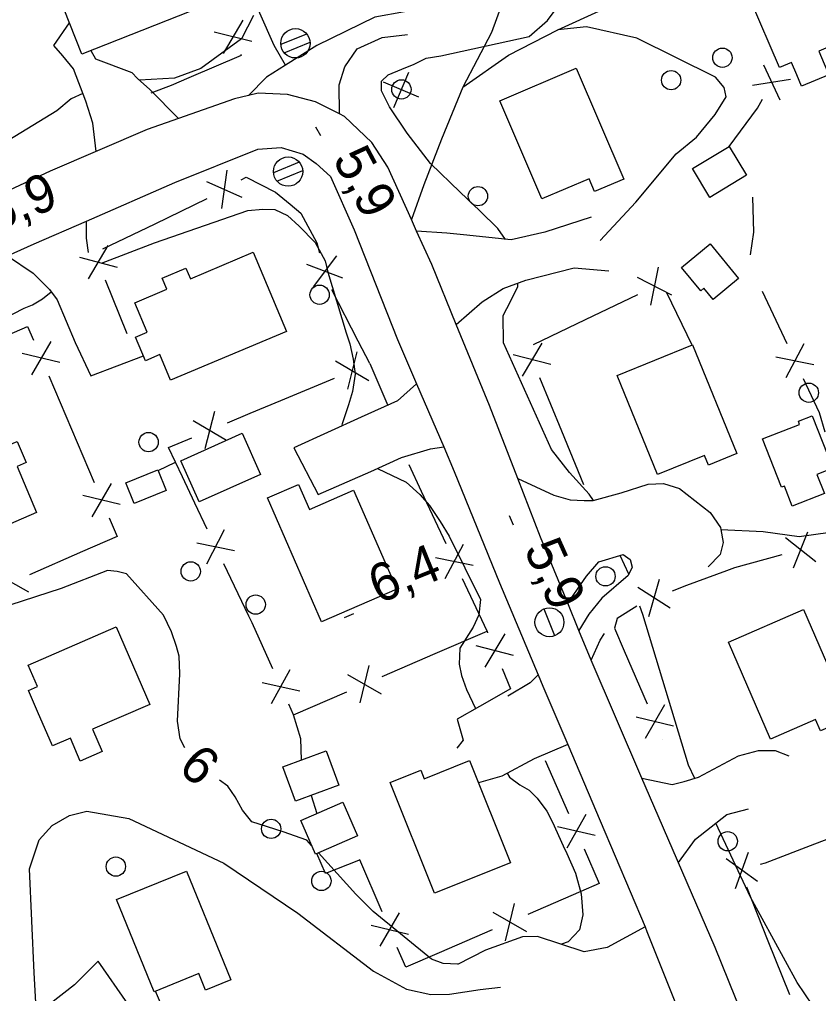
# Model space of a CAD drawing. Extents: x 362852 to 366875, y 5563573 to 5566479.
# Drawn here: x 364011.7 to 364094.5, y 5564816.7 to 5564917.6 of the extents above; entities that cross this region are included whole.
import ezdxf

# ---------------------------------------------------------------- set-up
doc = ezdxf.new("R2010")
doc.units = 0
for name, color, linetype in [('Niveau 19', 7, 'Continuous'), ('Niveau 2', 7, 'Continuous'), ('Niveau 21', 7, 'Continuous'), ('Niveau 22', 7, 'Continuous'), ('Niveau 3', 7, 'Continuous'), ('Niveau 31', 7, 'Continuous'), ('Niveau 36', 7, 'Continuous'), ('Niveau 37', 7, 'Continuous')]:
    doc.layers.add(name, color=color, linetype=linetype)

msp = doc.modelspace()

# ---------------------------------------------------------------- linework, layer by layer
at = {"layer": 'Niveau 19'}
for points in [[(364054.65, 5564918.96), (364048.49, 5564917.87), (364042.49, 5564914.93), (364039.22, 5564912.88), (364037.25, 5564911.65), (364035.39, 5564909.74)], [(364019.62, 5564903.94), (364019.25, 5564906.88), (364018.55, 5564909.14), (364017.25, 5564912.51), (364016.14, 5564913.86), (364015.21, 5564914.92), (364016.84, 5564917.27)], [(364044.82, 5564907.83), (364044.78, 5564910.85), (364045.39, 5564912.72), (364046.66, 5564914.57), (364049.26, 5564915.74), (364051.87, 5564916.06)], [(364019.06, 5564914.41), (364019.54, 5564913.53), (364023.29, 5564912.13), (364023.91, 5564911.51), (364025.16, 5564910.35), (364028.15, 5564907.36)], [(364018.82, 5564893.46), (364018.61, 5564894.95), (364018.6, 5564896.72)], [(364070.9, 5564897.13), (364066.11, 5564895.57), (364062.61, 5564894.77), (364057.66, 5564895.3), (364055.93, 5564895.48), (364052.82, 5564895.67)], [(364010.43, 5564893.14), (364013.07, 5564891.32), (364014.78, 5564889.62), (364015.56, 5564888.56), (364017.44, 5564884.13), (364019.05, 5564880.69), (364024.51, 5564882.75)], [(364056.91, 5564886.02), (364059.61, 5564888.36), (364061.78, 5564889.75), (364064.12, 5564890.59), (364069.15, 5564891.87), (364072.72, 5564891.58)], [(364052.82, 5564879.85), (364050.82, 5564878.09), (364047.06, 5564876.41), (364040.1, 5564873.24), (364042.61, 5564868.39), (364048.08, 5564870.77), (364051.26, 5564872.21), (364054.27, 5564873.14), (364055.63, 5564873.33)], [(364063.29, 5564870.05), (364067.02, 5564868.33), (364068.72, 5564867.84), (364070.18, 5564867.76), (364071.11, 5564867.77), (364074, 5564868.56), (364076.82, 5564869.45), (364078.4, 5564869.54), (364080.04, 5564869.03), (364083.23, 5564866.53), (364084.3, 5564864.98), (364084.34, 5564864.75)], [(364084.34, 5564864.75), (364084.57, 5564863.4), (364084.27, 5564862.16), (364083.03, 5564860.9)], [(364068.47, 5564857.13), (364070.43, 5564859.94), (364071.71, 5564861.4), (364074.23, 5564862.18), (364074.94, 5564861.66), (364075.14, 5564860.86), (364074.74, 5564860.01), (364071.99, 5564857.65), (364070.67, 5564855.99), (364069.63, 5564854.31)], [(364070.91, 5564851.22), (364071.84, 5564853.29), (364072.3, 5564853.98)], [(364065.41, 5564849.7), (364064.58, 5564848.87), (364062.27, 5564847.49)], [(364068.47, 5564842.49), (364064.98, 5564841), (364061.66, 5564839.2), (364059.24, 5564838.51)], [(364076.16, 5564838.98), (364079.29, 5564838.33), (364080.53, 5564838.65), (364082.04, 5564839.08), (364086.17, 5564841.32), (364088.25, 5564841.86), (364089.97, 5564841.87), (364091.37, 5564841.32)], [(364079.94, 5564830.24), (364081.72, 5564832.66), (364084.95, 5564835.22), (364087.22, 5564835.83)], [(364076.48, 5564823.59), (364072.57, 5564821.43), (364070.19, 5564821.01), (364065.35, 5564822.58), (364063.8, 5564822.56), (364059.95, 5564821.17), (364057.04, 5564819.67)], [(364010.61, 5564804.31), (364011.51, 5564806.49), (364013.95, 5564808.54), (364020.93, 5564811.06), (364019.78, 5564813.89), (364022.88, 5564815.6), (364019.83, 5564820.02), (364017.36, 5564817.59), (364013.44, 5564814.49)]]:
    msp.add_lwpolyline(points, dxfattribs=at)
at = {"layer": 'Niveau 2'}
for points in [[(364051.85, 5564905.83), (364049.99, 5564908.56), (364049.19, 5564910.23), (364049.16, 5564911.22), (364049.88, 5564911.89), (364051.27, 5564912.46), (364052.55, 5564912.98), (364053.79, 5564913.61), (364055.31, 5564913.86), (364064.46, 5564915.86), (364066.39, 5564917.53), (364067.6, 5564919.15)], [(364035.93, 5564918.02), (364034.66, 5564915.63), (364030.44, 5564912.53), (364027.73, 5564911.54), (364024.09, 5564911.34)], [(364018.23, 5564909.96), (364017.02, 5564909.4), (364015.52, 5564908.16), (364008.04, 5564903.6), (364006.01, 5564902.77), (364003.28, 5564901.53), (363996.6, 5564899.29), (363995.07, 5564899.66), (363993.16, 5564901), (363990.77, 5564902.89)], [(364062.02, 5564894.83), (364061.22, 5564895.95), (364059.35, 5564897.8), (364057.32, 5564899.72), (364054.24, 5564902.7), (364051.85, 5564905.83)], [(364020.16, 5564892.38), (364025.64, 5564894.47), (364035.31, 5564897.81), (364036.87, 5564897.95), (364038.13, 5564897.91), (364039.43, 5564897.31), (364040.64, 5564896.19), (364042.32, 5564894.51), (364043.34, 5564892.62), (364043.63, 5564891.43), (364045.51, 5564885.15), (364045.91, 5564884), (364046.25, 5564882.4), (364046.44, 5564880.86), (364046.18, 5564879.06), (364045.74, 5564877.7), (364045.08, 5564875.62), (364045.09, 5564875.51)], [(364071.15, 5564867.78), (364070.68, 5564868.41), (364068.64, 5564870.68), (364066.8, 5564873.05), (364061.81, 5564884.1), (364061.77, 5564886.95), (364062.55, 5564888.39), (364063.29, 5564889.94), (364063.32, 5564890.3)], [(363993.38, 5564867.09), (363991.71, 5564872.59), (363991.35, 5564873.94), (363991.25, 5564875.26), (363991.4, 5564876.26), (363991.77, 5564877.04), (363991.98, 5564877.44), (363995.32, 5564879.49), (364001.34, 5564882.14), (364012.15, 5564887.7), (364013, 5564888.05), (364014.06, 5564888.66), (364014.94, 5564889.4)], [(364048.77, 5564871.08), (364051.74, 5564869.68), (364053.14, 5564868.39), (364054.16, 5564867.25), (364055.27, 5564865.58), (364056.19, 5564864.09), (364059.43, 5564857.5), (364059.26, 5564855.93), (364058.67, 5564854.63), (364057.31, 5564852.46), (364057.24, 5564850.81), (364057.46, 5564849.65), (364057.99, 5564848.19), (364058.93, 5564846.21)], [(364028.8, 5564842.12), (364028.33, 5564843.08), (364028.03, 5564844.89), (364028.27, 5564849.79), (364028.21, 5564851.63), (364027.92, 5564852.63), (364027.42, 5564854.17), (364026.59, 5564855.89), (364022.74, 5564860.17), (364021.77, 5564860.4), (364020.8, 5564860.5), (364016, 5564858.66), (364010.68, 5564856.91), (364004.68, 5564855.89), (363998.68, 5564856.11), (363997.2, 5564856.69), (363996.17, 5564857.52), (363995.56, 5564858.57), (363995.4, 5564859.57), (363995.45, 5564860.52), (363995.27, 5564861.88), (363994.92, 5564862.74), (363994.47, 5564863.85)], [(364074.79, 5564860.12), (364073.92, 5564862.08)], [(364081.63, 5564838.96), (364080.98, 5564840.34), (364076.24, 5564855.97), (364075.95, 5564856.81)], [(364062.21, 5564839.5), (364062.44, 5564839.1), (364063.51, 5564838.3), (364064.48, 5564837.76), (364065.32, 5564836.92), (364066.3, 5564835.58), (364066.88, 5564834.44), (364068.01, 5564831.98), (364068.39, 5564831.2)], [(364041.94, 5564832.02), (364041.45, 5564832.56), (364038.98, 5564833.42), (364035.75, 5564834.47), (364034.76, 5564835.68), (364034.01, 5564837.06), (364033.25, 5564838.18), (364032.38, 5564838.78)], [(364093.83, 5564815.48), (364092.26, 5564817.8), (364087.42, 5564826.66), (364083.81, 5564834.32)], [(364057.16, 5564819.73), (364057.07, 5564819.71), (364055.55, 5564819.77), (364054.37, 5564820.22), (364048.32, 5564825.16), (364046.52, 5564826.98), (364042.65, 5564831.24)], [(364068.39, 5564831.2), (364069.29, 5564829.14), (364069.85, 5564827), (364070.05, 5564824.84), (364069.69, 5564823.26), (364068.51, 5564822.03), (364067.82, 5564821.78)]]:
    msp.add_lwpolyline(points, dxfattribs=at)
at = {"layer": 'Niveau 21'}
for points in [[(364044.82, 5564907.83), (364042.35, 5564909.09), (364039.45, 5564909.85), (364036.41, 5564909.98), (364035.39, 5564909.74), (364033.96, 5564909.41), (364028.15, 5564907.36), (364024.89, 5564906.21), (364014.85, 5564901.89), (364003.15, 5564896.43)], [(364087.31, 5564812.64), (364083.76, 5564821.46), (364076.93, 5564837.17), (364076.16, 5564838.98), (364070.91, 5564851.22), (364069.63, 5564854.31), (364068.47, 5564857.13), (364065.66, 5564863.96), (364063.29, 5564870.05), (364060.35, 5564877.62), (364056.91, 5564886.02), (364054.38, 5564892.21), (364052.82, 5564895.67), (364052.27, 5564896.89), (364049.83, 5564902.33), (364048.18, 5564904.87), (364045.34, 5564907.57), (364044.82, 5564907.83)], [(363984.28, 5564880.96), (364002.18, 5564889.48), (364010.43, 5564893.14), (364013.2, 5564894.37), (364018.6, 5564896.72), (364027.75, 5564900.71), (364036.37, 5564904.17), (364038.79, 5564904.35), (364041.06, 5564903.66), (364042.39, 5564902.71), (364043.88, 5564901.33), (364046.34, 5564895.83), (364050.85, 5564884.46), (364052.82, 5564879.85), (364055.63, 5564873.33), (364056.72, 5564870.78), (364061.42, 5564859.23), (364065.41, 5564849.7), (364065.89, 5564848.54), (364068.47, 5564842.49), (364071.82, 5564834.58), (364076.48, 5564823.59)], [(364076.48, 5564823.59), (364076.68, 5564823.11), (364079.63, 5564815.66), (364080.31, 5564813.95), (364084.6, 5564803.25), (364086.07, 5564799.8), (364088.91, 5564793.12), (364089.55, 5564791.63), (364090.57, 5564789.06), (364093.92, 5564780.66), (364098.73, 5564769.62), (364101.29, 5564763.19), (364104.63, 5564754.8), (364105.72, 5564752.5), (364107.68, 5564748.39), (364109.07, 5564746.08), (364109.96, 5564744.6), (364112.92, 5564742.01), (364116.76, 5564740.66), (364120.86, 5564740.22)]]:
    msp.add_lwpolyline(points, dxfattribs=at)
at = {"layer": 'Niveau 22'}
for points in [[(364039.22, 5564912.88), (364038.07, 5564914.94), (364036.57, 5564918.27), (364034.47, 5564923.07), (364033.23, 5564926.01), (364031.98, 5564930.18), (364029.6, 5564938.52), (364030.37, 5564941.32), (364031.35, 5564942.59), (364038.73, 5564946.18), (364044.73, 5564950.65), (364048.87, 5564955.58), (364049.47, 5564957.63), (364049.4, 5564959.16), (364048.55, 5564961.56), (364045.25, 5564969.62), (364044.07, 5564973.44), (364043.91, 5564976.44), (364044.46, 5564978.29), (364046.32, 5564982.92), (364048.72, 5564986.9)], [(364055.28, 5564947.05), (364055.4, 5564946.16), (364058.36, 5564939.2), (364061.06, 5564934.79), (364062.81, 5564929.4), (364063.05, 5564926.37), (364062.39, 5564921.32), (364060.58, 5564916.27), (364057.59, 5564910.61), (364055.38, 5564905.23), (364053.57, 5564900.5), (364052.27, 5564896.89)], [(364057.59, 5564910.61), (364062.32, 5564913.91), (364067.45, 5564916.53), (364076.71, 5564920.8), (364085.49, 5564924.34), (364091.32, 5564925.61), (364098.43, 5564926.13), (364102.14, 5564926.11), (364108.25, 5564924.67)], [(364071.82, 5564894.7), (364075.53, 5564898.67), (364079.72, 5564903.69), (364081.82, 5564905.42), (364083.76, 5564907.76), (364084.88, 5564909.59), (364084.67, 5564910.57), (364083.8, 5564911.65), (364075.65, 5564915.68), (364070.41, 5564916.85), (364067.45, 5564916.53)], [(364084.34, 5564864.75), (364088.74, 5564864.56), (364092.46, 5564864.03), (364095.67, 5564864.48), (364097.05, 5564864.92), (364098.15, 5564865.44), (364098.44, 5564865.8), (364098.47, 5564867.25), (364099.07, 5564868.75), (364109.56, 5564873.9), (364112.17, 5564876.6), (364115.84, 5564881.9), (364118.49, 5564883.49), (364120.35, 5564884.43), (364124.53, 5564886.38)], [(364013.44, 5564814.49), (364013.2, 5564818.82), (364012.72, 5564829.58), (364013.71, 5564832.6), (364015.04, 5564834.08), (364016.85, 5564835.13), (364018.66, 5564835.56), (364022.99, 5564834.83), (364032.84, 5564830.2), (364040.52, 5564825.01), (364048.35, 5564818.99), (364051.75, 5564817.14), (364054.29, 5564816.56), (364056.21, 5564816.6), (364059.4, 5564817.09), (364061.49, 5564817.33)]]:
    msp.add_lwpolyline(points, dxfattribs=at)
at = {"layer": 'Niveau 3'}
for p, q in [((364042.35, 5564906.51), (364042.84, 5564905.59)), ((364062.4, 5564866.21), (364062.83, 5564865.26)), ((364045.35, 5564855.66), (364046.31, 5564856.05))]:
    msp.add_line(p, q, dxfattribs=at)
at = {"layer": 'Niveau 31'}
for points in [[(364029.43, 5564918.49), (364018.11, 5564914.04), (364014.4, 5564923.48), (364017.72, 5564924.79), (364018.24, 5564923.47), (364026.24, 5564926.62), (364029.43, 5564918.49)], [(364091.66, 5564913.16), (364090.4, 5564912.63), (364087.42, 5564919.64), (364094.09, 5564922.47), (364097.08, 5564915.43), (364094.48, 5564914.33), (364095.04, 5564913.03), (364095.52, 5564911.89), (364092.7, 5564910.7), (364092.2, 5564911.89), (364091.66, 5564913.16)], [(364069.35, 5564912.58), (364074.27, 5564901.08), (364071.26, 5564899.79), (364070.69, 5564901.11), (364065.8, 5564899.02), (364061.44, 5564909.19), (364069.35, 5564912.58)], [(364081.39, 5564902.16), (364085.2, 5564904.46), (364087.01, 5564901.47), (364083.2, 5564899.16), (364081.39, 5564902.16)], [(364080.26, 5564891.93), (364083.22, 5564894.36), (364086.17, 5564890.76), (364083.55, 5564888.6), (364082.58, 5564889.78), (364082.25, 5564889.5), (364080.26, 5564891.93)], [(364039.32, 5564885.28), (364027.33, 5564880.24), (364026.22, 5564882.89), (364024.71, 5564882.26), (364023.68, 5564884.71), (364024.9, 5564885.22), (364023.61, 5564888.27), (364026.94, 5564889.67), (364026.46, 5564890.81), (364028.91, 5564891.84), (364029.37, 5564890.75), (364035.87, 5564893.49), (364039.32, 5564885.28)], [(364081.41, 5564883.9), (364085.99, 5564872.64), (364083.07, 5564871.44), (364082.66, 5564872.45), (364077.76, 5564870.46), (364073.59, 5564880.72), (364081.41, 5564883.9)], [(364088.67, 5564874.17), (364092.49, 5564875.66), (364092.37, 5564875.98), (364093.81, 5564876.55), (364095.94, 5564871.12), (364094.29, 5564870.48), (364095.07, 5564868.49), (364091.74, 5564867.18), (364090.93, 5564869.25), (364090.64, 5564869.14), (364088.67, 5564874.17)], [(364013.44, 5564866.54), (364006.17, 5564863.39), (364004.73, 5564866.71), (364003.54, 5564866.19), (364002.4, 5564868.82), (364003.49, 5564869.3), (364001.97, 5564872.8), (364009.28, 5564875.97), (364010.37, 5564873.45), (364011.42, 5564873.9), (364012.37, 5564871.72), (364011.43, 5564871.31), (364013.44, 5564866.54), (364013.44, 5564866.54)], [(364028.38, 5564871.89), (364034.73, 5564874.74), (364036.64, 5564870.48), (364030.29, 5564867.64), (364028.38, 5564871.89)], [(364022.68, 5564869.6), (364025.99, 5564870.95), (364026.87, 5564868.82), (364023.56, 5564867.47), (364022.68, 5564869.6)], [(364046.29, 5564868.85), (364050.77, 5564858.58), (364042.97, 5564855.18), (364037.37, 5564868.05), (364040.57, 5564869.44), (364041.7, 5564866.85), (364046.29, 5564868.85)], [(364092.9, 5564856.48), (364097.78, 5564845.24), (364094.67, 5564843.89), (364094.16, 5564845.06), (364089.5, 5564843.03), (364085.13, 5564853.1), (364092.9, 5564856.48)], [(364021.7, 5564854.66), (364025.16, 5564846.62), (364019.24, 5564844.07), (364020.24, 5564841.74), (364017.96, 5564840.76), (364016.94, 5564843.13), (364015.08, 5564842.33), (364013.54, 5564845.9), (364012.6, 5564848.09), (364013.53, 5564848.49), (364012.56, 5564850.72), (364021.7, 5564854.66)], [(364038.96, 5564840.18), (364043.44, 5564841.83), (364044.76, 5564838.26), (364040.28, 5564836.61), (364038.96, 5564840.18)], [(364058.31, 5564840.83), (364062.56, 5564830.23), (364054.66, 5564827.06), (364050.06, 5564838.54), (364053.25, 5564839.82), (364053.6, 5564838.94), (364058.31, 5564840.83)], [(364040.81, 5564834.59), (364045.17, 5564836.5), (364046.7, 5564833.02), (364042.34, 5564831.11), (364040.81, 5564834.59)], [(364028.98, 5564829.37), (364032.82, 5564819.95), (364033.58, 5564818.08), (364030.95, 5564817.01), (364030.25, 5564818.74), (364025.62, 5564816.86), (364021.73, 5564826.41), (364028.98, 5564829.37)]]:
    msp.add_lwpolyline(points, dxfattribs=at)
at = {"layer": 'Niveau 36'}
for p, q in [((364041.42, 5564916.11), (364038.74, 5564915.02)), ((364039.08, 5564914.17), (364041.77, 5564915.26)), ((364050.45, 5564908.5), (364052, 5564912.17)), ((364053.06, 5564909.56), (364049.39, 5564911.11)), ((364040.66, 5564902.82), (364037.98, 5564901.73)), ((364038.32, 5564900.88), (364041.01, 5564901.97)), ((364067.15, 5564853.74), (364066.03, 5564856.52))]:
    msp.add_line(p, q, dxfattribs=at)
for centre, radius in [((364040.26, 5564915.15), 1.52), ((364084.5, 5564913.66), 1), ((364079.19, 5564911.33), 1), ((364051.24, 5564910.37), 1), ((364039.5, 5564901.86), 1.52), ((364059.17, 5564899.31), 1), ((364042.76, 5564889.09), 1), ((364093.45, 5564878.94), 1), ((364025.04, 5564873.82), 1), ((364029.41, 5564860.42), 1), ((364072.39, 5564859.91), 1), ((364036.14, 5564856.98), 1), ((364066.58, 5564855.15), 1.5), ((364037.74, 5564833.74), 1), ((364085.05, 5564832.45), 1), ((364021.65, 5564829.83), 1), ((364042.95, 5564828.34), 1)]:
    msp.add_circle(centre, radius, dxfattribs=at)
at = {"layer": 'Niveau 37'}
for p, q in [((364034.8, 5564917.56), (364032.78, 5564914.11)), ((364035.73, 5564915.35), (364031.85, 5564916.32)), ((364088.75, 5564912.93), (364090.44, 5564909.3)), ((364087.62, 5564910.81), (364091.57, 5564911.42)), ((364033.14, 5564902), (364032.6, 5564898.04)), ((364031.04, 5564900.84), (364034.7, 5564899.2)), ((364025.72, 5564896.45), (364031.12, 5564899.06)), ((364020.31, 5564893.84), (364025.72, 5564896.45)), ((364018.8, 5564890.75), (364020.86, 5564894.18)), ((364017.9, 5564892.97), (364021.77, 5564891.95)), ((364044.51, 5564893.11), (364042.09, 5564889.92)), ((364045.16, 5564890.8), (364041.43, 5564892.23)), ((364077.1, 5564888.01), (364077.88, 5564891.94)), ((364022.83, 5564885.05), (364020.58, 5564890.61)), ((364079.27, 5564889.05), (364075.71, 5564890.89)), ((364043.99, 5564889.65), (364046.74, 5564884.31)), ((364075.69, 5564889.1), (364070.28, 5564886.5)), ((364081.36, 5564883.88), (364078.75, 5564889.28)), ((364088.61, 5564889.47), (364091.17, 5564884.04)), ((364070.28, 5564886.5), (364064.88, 5564883.89)), ((364014.9, 5564884.26), (364012.9, 5564880.8)), ((364046.74, 5564884.31), (364047.94, 5564881.99)), ((364065.79, 5564884.09), (364063.75, 5564880.65)), ((364092.95, 5564884), (364091.08, 5564880.47)), ((364015.84, 5564882.06), (364011.96, 5564883.01)), ((364046.62, 5564883.17), (364045.64, 5564879.29)), ((364066.71, 5564881.88), (364062.83, 5564882.87)), ((364093.97, 5564881.83), (364090.05, 5564882.64)), ((364044.41, 5564882.24), (364047.86, 5564880.22)), ((364047.96, 5564881.95), (364049.82, 5564877.6)), ((364014.69, 5564880.69), (364017.04, 5564875.17)), ((364038.76, 5564878.14), (364044.29, 5564880.46)), ((364065.54, 5564880.52), (364067.83, 5564874.98)), ((364031.86, 5564876.99), (364030.88, 5564873.11)), ((364029.65, 5564876.06), (364033.1, 5564874.03)), ((364017.04, 5564875.17), (364019.39, 5564869.65)), ((364067.83, 5564874.98), (364070.12, 5564869.43)), ((364026.02, 5564870.88), (364027.83, 5564871.74)), ((364053.33, 5564868.71), (364052.04, 5564871.46)), ((364021.17, 5564869.54), (364019.17, 5564866.08)), ((364022.11, 5564867.34), (364018.23, 5564868.29)), ((364055.87, 5564863.28), (364053.33, 5564868.71)), ((364031.07, 5564861.22), (364032.92, 5564864.76)), ((364091.86, 5564860.8), (364093.35, 5564864.51)), ((364030.03, 5564863.38), (364033.95, 5564862.6)), ((364055.78, 5564859.7), (364057.66, 5564863.23)), ((364094.18, 5564861.42), (364091.03, 5564863.89)), ((364018.21, 5564862.47), (364012.72, 5564860.05)), ((364054.77, 5564861.87), (364058.68, 5564861.06)), ((364012.63, 5564858.26), (364009.15, 5564860.22)), ((364035.44, 5564855.78), (364032.85, 5564861.19)), ((364060.11, 5564854.22), (364057.57, 5564859.65)), ((364076.86, 5564855.76), (364077.97, 5564859.6)), ((364079.1, 5564856.61), (364075.73, 5564858.76)), ((364061.95, 5564853.94), (364059.9, 5564850.5)), ((364062.86, 5564851.72), (364058.99, 5564852.72)), ((364074.33, 5564852.19), (364076.71, 5564846.68)), ((364049.24, 5564849.53), (364054.75, 5564851.91)), ((364037.78, 5564846.74), (364039.72, 5564850.24)), ((364047.87, 5564850.68), (364046.94, 5564846.79)), ((364045.67, 5564849.73), (364049.14, 5564847.74)), ((364036.8, 5564848.92), (364040.7, 5564848.05)), ((364040.06, 5564845.57), (364045.57, 5564847.95)), ((364078.49, 5564846.59), (364076.51, 5564843.11)), ((364079.45, 5564844.39), (364075.56, 5564845.31)), ((364078.3, 5564843.01), (364078.31, 5564843)), ((364066.15, 5564840.82), (364068.56, 5564835.32)), ((364041.89, 5564837.2), (364042.48, 5564835.32)), ((364070.34, 5564835.24), (364068.37, 5564831.75)), ((364099.65, 5564834.28), (364094.05, 5564832.14)), ((364071.3, 5564833.04), (364067.41, 5564833.95)), ((364085.86, 5564827.56), (364087.19, 5564831.33)), ((364088.15, 5564828.28), (364084.9, 5564830.62)), ((364069.84, 5564827.24), (364064.33, 5564824.86)), ((364086.99, 5564827.72), (364089.22, 5564822.15)), ((364062.03, 5564822.13), (364062.96, 5564826.02)), ((364049.03, 5564821.57), (364051.03, 5564825.03)), ((364064.23, 5564823.08), (364060.76, 5564825.07)), ((364048.09, 5564823.77), (364051.97, 5564822.83)), ((364060.66, 5564823.28), (364055.15, 5564820.9)), ((364089.22, 5564822.15), (364091.45, 5564816.58)), ((364026.78, 5564814.51), (364025.77, 5564816.92))]:
    msp.add_line(p, q, dxfattribs=at)
for points in [[(364034.57, 5564913.99), (364034.62, 5564913.87), (364029.22, 5564911.57)], [(364029.22, 5564911.57), (364027.37, 5564910.79), (364025.26, 5564909.99)], [(364085.2, 5564904.46), (364088.15, 5564908.42), (364088.65, 5564909.36)], [(364034.62, 5564901), (364035.15, 5564901.29), (364038.19, 5564899.72), (364039.71, 5564898.47)], [(364087.61, 5564899.2), (364087.71, 5564895.57), (364087.38, 5564893.22)], [(364039.71, 5564898.47), (364040.82, 5564897.55), (364042.46, 5564894.46), (364042.75, 5564893.44)], [(364008.42, 5564884.05), (364012.51, 5564885.8), (364013.12, 5564884.37)], [(364092.87, 5564880.42), (364094.53, 5564876.9), (364095.12, 5564874.88)], [(364033.22, 5564875.82), (364035.58, 5564876.81), (364038.76, 5564878.14)], [(364028.55, 5564870.22), (364027.83, 5564871.74), (364027.11, 5564873.27), (364029.53, 5564874.28)], [(364031.12, 5564864.8), (364029.84, 5564867.48), (364028.55, 5564870.22)], [(364020.96, 5564865.97), (364021.78, 5564864.04), (364018.21, 5564862.47)], [(364090.67, 5564862.13), (364085.76, 5564860.8), (364084.91, 5564860.48)], [(364084.91, 5564860.48), (364080.79, 5564858.95), (364079.28, 5564858.38)], [(364075.62, 5564856.81), (364073.58, 5564855.53), (364073.31, 5564854.53), (364074.33, 5564852.19)], [(364037.92, 5564850.31), (364035.77, 5564855.09), (364035.44, 5564855.78)], [(364054.75, 5564851.91), (364060.11, 5564854.22), (364060.17, 5564854.07)], [(364061.69, 5564850.37), (364062.56, 5564848.26), (364059.32, 5564846.43)], [(364040.9, 5564840.89), (364040.83, 5564843.08), (364040.06, 5564845.57), (364039.57, 5564846.67)], [(364059.32, 5564846.43), (364057, 5564845.11), (364057.64, 5564842.94), (364056.97, 5564842.11)], [(364094.05, 5564832.14), (364088.94, 5564830.2), (364088.43, 5564830.04)], [(364046.8, 5564830.47), (364043.38, 5564829.12), (364042.48, 5564831.17)], [(364070.16, 5564831.66), (364071.74, 5564828.06), (364069.84, 5564827.24)], [(364049.24, 5564825.14), (364046.94, 5564830.52), (364046.8, 5564830.47)], [(364055.15, 5564820.9), (364051.69, 5564819.41), (364050.81, 5564821.46)]]:
    msp.add_lwpolyline(points, dxfattribs=at)

# ---------------------------------------------------------------- texts
at = {"layer": 'Niveau 2'}
msp.add_text('6', height=3.93, rotation=318.6713, dxfattribs=at).set_placement((364027.97, 5564839.88))
at = {"layer": 'Niveau 3'}
for s, rotation, p in [('5,9  ', 297.9773, (364044.06, 5564903.16)), ('5,9  ', 22.09, (364009.13, 5564895.53)), ('5,9  ', 294.1816, (364063.89, 5564862.75)), ('6,4  ', 22.09, (364048.86, 5564857.02))]:
    msp.add_text(s, height=3.93, rotation=rotation, dxfattribs=at).set_placement(p)

doc.saveas('drawing.dxf')
